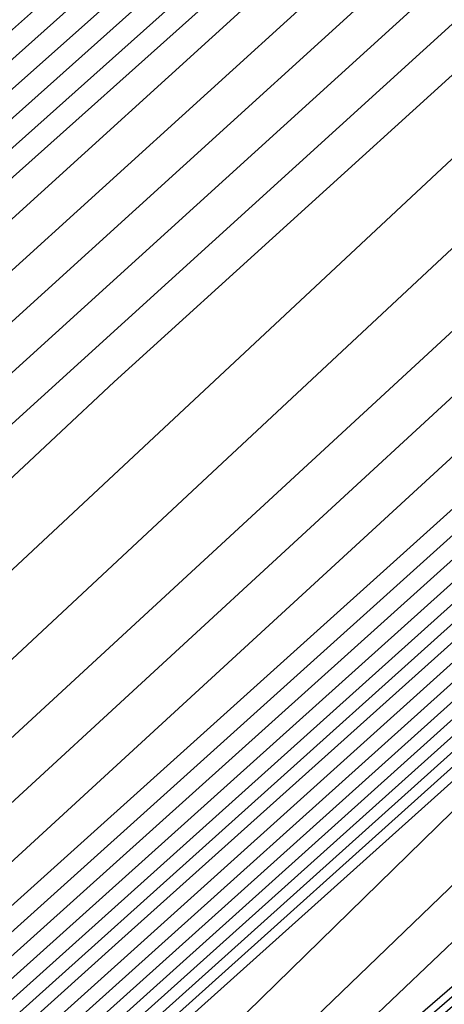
# Model space of a CAD drawing. Extents: x 3249832 to 3255657, y 13789405 to 13793316.
# Tile 710 of 1056: x 3253204.964 to 3253205.247, y 13791254.94 to 13791255.596. Entities that reach past the tile are written whole.
import ezdxf

# ---------------------------------------------------------------- set-up
doc = ezdxf.new("R2010")
doc.units = 0
doc.header["$LTSCALE"] = 100
doc.header["$MEASUREMENT"] = 0
for name, color, linetype in [('GRATIO_03231_CON', 1, 'CONTINUOUS'), ('GRATIO_0323_ICON', 1, 'CONTINUOUS'), ('TARGETS_EAST', 7, 'CONTINUOUS')]:
    doc.layers.add(name, color=color, linetype=linetype)

# ---------------------------------------------------------------- blocks, each defined once
blk = doc.blocks.new('Gratio_032316_contours')
at = {"layer": 'GRATIO_03231_CON', "color": 1, "linetype": 'Continuous', "flags": 128}
for points in [[(3253293.81166, 13791333.52509), (3253280.22907, 13791321.688), (3253267.43835, 13791310.54148), (3253258.05644, 13791302.38759), (3253251.97694, 13791297.12057), (3253248.41264, 13791294.03269), (3253248.41264, 13791294.03269), (3253246.61039, 13791292.45373), (3253245.95323, 13791291.86339), (3253245.85825, 13791291.77885), (3253245.50091, 13791291.49352), (3253243.09006, 13791289.4058), (3253236.59287, 13791283.6903), (3253224.99736, 13791273.4279), (3253211.37474, 13791261.32458), (3253199.81703, 13791250.99255)], [(3253303.37659, 13791341.82156), (3253291.31735, 13791331.33868), (3253276.77973, 13791318.66405), (3253263.6275, 13791307.19323), (3253254.85019, 13791299.55258), (3253249.94037, 13791295.2916), (3253247.51638, 13791293.19057), (3253247.51638, 13791293.19057), (3253246.36446, 13791292.18195), (3253245.9424, 13791291.80701), (3253245.8759, 13791291.75916), (3253245.5211, 13791291.48493), (3253243.15582, 13791289.44319), (3253236.78834, 13791283.84588), (3253225.42697, 13791273.79285), (3253212.08032, 13791261.9355), (3253200.75704, 13791251.81315)], [(3253301.8648, 13791340.49436), (3253288.82304, 13791329.15228), (3253273.33039, 13791315.64011), (3253259.81664, 13791303.84498), (3253251.64394, 13791296.71757), (3253247.9038, 13791293.46263), (3253246.62012, 13791292.34844), (3253246.62012, 13791292.34844), (3253246.11852, 13791291.91017), (3253245.93157, 13791291.75062), (3253245.89355, 13791291.73947), (3253245.54128, 13791291.47634), (3253243.22158, 13791289.48058), (3253236.9838, 13791284.00147), (3253225.85659, 13791274.15779), (3253212.78591, 13791262.54643), (3253201.69705, 13791252.63376)], [(3253300.5659, 13791339.35312), (3253286.80178, 13791327.37918), (3253270.61399, 13791313.25713), (3253256.85612, 13791301.24202), (3253256.85612, 13791301.24202), (3253249.16766, 13791294.52686), (3253246.33164, 13791292.05642), (3253245.91696, 13791291.71344), (3253245.89851, 13791291.73274), (3253245.87492, 13791291.7575), (3253245.85082, 13791291.78299), (3253245.51018, 13791291.52138), (3253243.25445, 13791289.55235), (3253237.16448, 13791284.1725), (3253226.28182, 13791274.52731), (3253213.49094, 13791263.15792), (3253202.63706, 13791253.45436), (3253196.50293, 13791247.87551)], [(3253299.39358, 13791338.31581), (3253285.92669, 13791326.60035), (3253270.08868, 13791312.78289), (3253256.6286, 13791301.0263), (3253256.6286, 13791301.0263), (3253249.10751, 13791294.45446), (3253246.33465, 13791292.03507), (3253245.9313, 13791291.69678), (3253245.91581, 13791291.71286), (3253245.89479, 13791291.73491), (3253245.87194, 13791291.75914), (3253245.54449, 13791291.51054), (3253243.38375, 13791289.62931), (3253237.55458, 13791284.48444), (3253227.14079, 13791275.25743), (3253214.90207, 13791264.3798), (3253204.51707, 13791255.09556), (3253198.63397, 13791249.74529)], [(3253298.80742, 13791337.79716), (3253285.48914, 13791326.21094), (3253269.82603, 13791312.54576), (3253256.51484, 13791300.91844), (3253256.51484, 13791300.91844), (3253249.07744, 13791294.41826), (3253246.33616, 13791292.02439), (3253245.93848, 13791291.68845), (3253245.92446, 13791291.70292), (3253245.90472, 13791291.72362), (3253245.8825, 13791291.74721), (3253245.56164, 13791291.50512), (3253243.4484, 13791289.66779), (3253237.74963, 13791284.64041), (3253227.57028, 13791275.62249), (3253215.60764, 13791264.99074), (3253205.45708, 13791255.91616), (3253199.69949, 13791250.68018)], [(3253298.22127, 13791337.2785), (3253285.05159, 13791325.82153), (3253269.56337, 13791312.30864), (3253256.40107, 13791300.81058), (3253256.40107, 13791300.81058), (3253249.04736, 13791294.38206), (3253246.33767, 13791292.01371), (3253245.94565, 13791291.68012), (3253245.93311, 13791291.69298), (3253245.91465, 13791291.71232), (3253245.89306, 13791291.73529), (3253245.57879, 13791291.49971), (3253243.51305, 13791289.70627), (3253237.94468, 13791284.79639), (3253227.99977, 13791275.98755), (3253216.31321, 13791265.60168), (3253206.39709, 13791256.73676), (3253200.76501, 13791251.61507)], [(3253297.63511, 13791336.75984), (3253284.61405, 13791325.43211), (3253269.30072, 13791312.07152), (3253256.28731, 13791300.70272), (3253256.28731, 13791300.70272), (3253249.01729, 13791294.34586), (3253246.33918, 13791292.00303), (3253245.95282, 13791291.67179), (3253245.94176, 13791291.68304), (3253245.92458, 13791291.70103), (3253245.90361, 13791291.72336), (3253245.59595, 13791291.49429), (3253243.5777, 13791289.74475), (3253238.13974, 13791284.95236), (3253228.42926, 13791276.35261), (3253217.01877, 13791266.21261), (3253207.33709, 13791257.55737), (3253201.83053, 13791252.54996)], [(3253296.46279, 13791335.72253), (3253283.73895, 13791324.65329), (3253268.77541, 13791311.59727), (3253256.05979, 13791300.487), (3253256.05979, 13791300.487), (3253248.95714, 13791294.27347), (3253246.3422, 13791291.98168), (3253245.96716, 13791291.65513), (3253245.95906, 13791291.66315), (3253245.94444, 13791291.67844), (3253245.92473, 13791291.69951), (3253245.63026, 13791291.48345), (3253243.707, 13791289.82171), (3253238.52984, 13791285.2643), (3253229.28824, 13791277.08273), (3253218.4299, 13791267.43449), (3253209.21711, 13791259.19857), (3253203.96156, 13791254.41974), (3253201.17274, 13791251.80591)], [(3253295.87663, 13791335.20388), (3253283.3014, 13791324.26387), (3253268.51275, 13791311.36015), (3253255.94603, 13791300.37914), (3253255.94603, 13791300.37914), (3253248.92653, 13791294.23785), (3253246.33944, 13791291.97568), (3253245.95993, 13791291.66258), (3253245.67105, 13791291.45355), (3253243.78755, 13791289.84359), (3253238.73212, 13791285.41271), (3253229.71987, 13791277.44555), (3253219.13574, 13791268.04515), (3253210.15712, 13791260.01917), (3253205.02708, 13791255.35463), (3253202.25149, 13791252.75594), (3253199.40186, 13791250.10686)], [(3253295.29047, 13791334.68522), (3253282.86386, 13791323.87446), (3253268.2501, 13791311.12303), (3253255.83226, 13791300.27128), (3253255.83226, 13791300.27128), (3253248.89643, 13791294.20168), (3253246.34073, 13791291.96524), (3253245.96634, 13791291.65508), (3253245.68492, 13791291.45158), (3253243.85017, 13791289.8842), (3253238.92627, 13791285.56963), (3253230.14909, 13791277.81089), (3253219.84127, 13791268.65612), (3253211.09712, 13791260.83977), (3253206.0926, 13791256.28952), (3253203.33023, 13791253.70596), (3253200.39417, 13791250.98293)], [(3253294.70431, 13791334.16656), (3253282.42631, 13791323.48505), (3253267.98745, 13791310.88591), (3253255.7185, 13791300.16342), (3253255.7185, 13791300.16342), (3253248.86632, 13791294.16552), (3253246.34201, 13791291.95481), (3253245.97275, 13791291.64758), (3253245.6988, 13791291.44962), (3253243.91279, 13791289.92481), (3253239.12041, 13791285.72655), (3253230.57831, 13791278.17623), (3253220.5468, 13791269.26709), (3253212.03713, 13791261.66037), (3253207.15812, 13791257.22441), (3253204.40898, 13791254.65598), (3253201.38649, 13791251.85899)], [(3253293.53199, 13791333.12925), (3253281.55121, 13791322.70622), (3253267.46214, 13791310.41166), (3253255.49098, 13791299.9477), (3253255.49098, 13791299.9477), (3253248.80612, 13791294.09318), (3253246.34458, 13791291.93395), (3253245.98558, 13791291.63258), (3253245.72656, 13791291.44569), (3253244.03802, 13791290.00603), (3253239.5087, 13791286.04039), (3253231.43675, 13791278.90691), (3253221.95787, 13791270.48904), (3253213.91715, 13791263.30158), (3253209.28916, 13791259.09418), (3253206.56647, 13791256.55602), (3253203.37112, 13791253.61112), (3253198.43501, 13791249.15506)], [(3253299.21969, 13791338.01181), (3253292.94584, 13791332.61059), (3253281.11367, 13791322.3168), (3253267.19948, 13791310.17454), (3253255.37722, 13791299.83984), (3253255.37722, 13791299.83983), (3253248.77601, 13791294.05701), (3253246.34587, 13791291.92352), (3253245.99199, 13791291.62508), (3253245.74044, 13791291.44372), (3253244.10063, 13791290.04663), (3253239.70285, 13791286.19731), (3253231.86597, 13791279.27225), (3253222.6634, 13791271.10001), (3253214.85715, 13791264.12218), (3253210.35468, 13791260.02907), (3253207.64522, 13791257.50604), (3253204.36344, 13791254.48718), (3253199.25939, 13791249.88337)], [(3253298.55474, 13791337.42533), (3253292.35968, 13791332.09194), (3253280.67612, 13791321.92739), (3253266.93683, 13791309.93742), (3253255.26346, 13791299.73197), (3253255.26346, 13791299.73197), (3253248.74591, 13791294.02084), (3253246.34715, 13791291.91308), (3253245.99841, 13791291.61758), (3253245.75432, 13791291.44175), (3253244.16325, 13791290.08724), (3253239.89699, 13791286.35423), (3253232.29519, 13791279.63759), (3253223.36893, 13791271.71098), (3253215.79716, 13791264.94278), (3253211.4202, 13791260.96396), (3253208.72397, 13791258.45606), (3253205.35575, 13791255.36324), (3253200.08377, 13791250.61169)], [(3253297.8898, 13791336.83884), (3253291.77352, 13791331.57328), (3253280.23857, 13791321.53798), (3253266.67418, 13791309.70029), (3253255.14969, 13791299.62411), (3253255.14969, 13791299.62411), (3253248.71581, 13791293.98467), (3253246.34844, 13791291.90265), (3253246.00482, 13791291.61008), (3253245.7682, 13791291.43979), (3253244.22587, 13791290.12785), (3253240.09114, 13791286.51115), (3253232.72441, 13791280.00293), (3253224.07447, 13791272.32196), (3253216.73717, 13791265.76338), (3253212.48572, 13791261.89885), (3253209.80272, 13791259.40608), (3253206.34807, 13791256.23931), (3253200.90814, 13791251.34)], [(3253296.5599, 13791335.66587), (3253290.6012, 13791330.53597), (3253279.36346, 13791320.75917), (3253266.14871, 13791309.22624), (3253254.92163, 13791299.40902), (3253254.92163, 13791299.40903), (3253248.65441, 13791293.91375), (3253246.34916, 13791291.88397), (3253246.0155, 13791291.59761), (3253245.79411, 13791291.43804), (3253244.34991, 13791290.21048), (3253240.47889, 13791286.82562), (3253233.5827, 13791280.7338), (3253225.48551, 13791273.54393), (3253218.61718, 13791267.40458), (3253214.61676, 13791263.76863), (3253211.96021, 13791261.30613), (3253208.3327, 13791257.99143), (3253202.5569, 13791252.79662), (3253198.00539, 13791248.68464)], [(3253295.89496, 13791335.07939), (3253290.01504, 13791330.01731), (3253278.92589, 13791320.36978), (3253265.8859, 13791308.9893), (3253254.80734, 13791299.30179), (3253254.80734, 13791299.30179), (3253248.62314, 13791293.87896), (3253246.34863, 13791291.87568), (3253246.01981, 13791291.5926), (3253245.80618, 13791291.43822), (3253244.41135, 13791290.25247), (3253240.67251, 13791286.98316), (3253234.01176, 13791281.09932), (3253226.19103, 13791274.15492), (3253219.55719, 13791268.22518), (3253215.68228, 13791264.70352), (3253213.03896, 13791262.25615), (3253209.32502, 13791258.8675), (3253203.38128, 13791253.52494), (3253198.62056, 13791249.22763)], [(3253295.23001, 13791334.4929), (3253289.42888, 13791329.49866), (3253278.48833, 13791319.98039), (3253265.62309, 13791308.75236), (3253254.69306, 13791299.19455), (3253254.69306, 13791299.19455), (3253248.59186, 13791293.84417), (3253246.34811, 13791291.86739), (3253246.02412, 13791291.58759), (3253245.81824, 13791291.43839), (3253244.4728, 13791290.29446), (3253240.86613, 13791287.1407), (3253234.44083, 13791281.46484), (3253226.89654, 13791274.76592), (3253220.4972, 13791269.04579), (3253216.7478, 13791265.63841), (3253214.1177, 13791263.20617), (3253210.31733, 13791259.74356), (3253204.20565, 13791254.25325), (3253199.23573, 13791249.77062)], [(3253294.56507, 13791333.90642), (3253288.84272, 13791328.98), (3253278.05076, 13791319.591), (3253265.36028, 13791308.51542), (3253254.57877, 13791299.08731), (3253254.57877, 13791299.08731), (3253248.56059, 13791293.80939), (3253246.34758, 13791291.8591), (3253246.02843, 13791291.58257), (3253245.83031, 13791291.43857), (3253244.53425, 13791290.33645), (3253241.05975, 13791287.29824), (3253234.86989, 13791281.83037), (3253227.60205, 13791275.37691), (3253221.43721, 13791269.86639), (3253217.81332, 13791266.5733), (3253215.19645, 13791264.15619), (3253211.30965, 13791260.61962), (3253205.03003, 13791254.98156), (3253199.8509, 13791250.3136)], [(3253293.23517, 13791332.73345), (3253287.67041, 13791327.94269), (3253277.17563, 13791318.81222), (3253264.83466, 13791308.04155), (3253254.35019, 13791298.87283), (3253254.35019, 13791298.87283), (3253248.49805, 13791293.73981), (3253246.34653, 13791291.84252), (3253246.03705, 13791291.57255), (3253245.85444, 13791291.43892), (3253244.65714, 13791290.42044), (3253241.44699, 13791287.61333), (3253235.72802, 13791282.56142), (3253229.01308, 13791276.59891), (3253223.31722, 13791271.50759), (3253219.94436, 13791268.44307), (3253217.35394, 13791266.05623), (3253213.29428, 13791262.37175), (3253206.67878, 13791256.43818), (3253201.08124, 13791251.39958)], [(3253287.08425, 13791327.42403), (3253276.73806, 13791318.42283), (3253264.57185, 13791307.80461), (3253254.2359, 13791298.76559), (3253254.2359, 13791298.76559), (3253248.46678, 13791293.70503), (3253246.346, 13791291.83423), (3253246.04136, 13791291.56753), (3253245.86651, 13791291.4391), (3253244.71859, 13791290.46243), (3253241.64061, 13791287.77087), (3253236.15708, 13791282.92694), (3253229.71859, 13791277.2099), (3253224.25723, 13791272.32819), (3253221.00988, 13791269.37796), (3253218.43269, 13791267.00625), (3253214.2866, 13791263.24781), (3253207.50316, 13791257.1665), (3253201.69641, 13791251.94257)], [(3253215.27891, 13791264.12388), (3253208.32754, 13791257.89481), (3253202.31158, 13791252.48555), (3253202.06145, 13791252.14692), (3253210.64096, 13791259.57751), (3253224.04748, 13791271.26706)], [(3253216.27123, 13791264.99994), (3253209.15191, 13791258.62312), (3253202.92675, 13791253.02854), (3253202.47191, 13791252.50846), (3253210.88862, 13791259.7953), (3253224.17827, 13791271.38219)], [(3253218.25586, 13791266.75207), (3253210.80067, 13791260.07975), (3253204.15709, 13791254.11451), (3253203.29283, 13791253.23153), (3253211.38394, 13791260.2309), (3253224.43985, 13791271.61246)], [(3253219.24818, 13791267.62813), (3253211.62504, 13791260.80806), (3253204.77226, 13791254.6575), (3253203.70329, 13791253.59307), (3253211.6316, 13791260.4487), (3253224.57064, 13791271.72759)], [(3253220.24049, 13791268.50419), (3253212.44942, 13791261.53637), (3253205.38743, 13791255.20049), (3253204.11375, 13791253.95461), (3253211.87926, 13791260.6665), (3253224.70143, 13791271.84272)], [(3253221.23281, 13791269.38026), (3253213.2738, 13791262.26468), (3253206.0026, 13791255.74348), (3253204.52421, 13791254.31615), (3253212.12692, 13791260.88429), (3253224.83222, 13791271.95786)]]:
    blk.add_lwpolyline(points, dxfattribs=at)
at = {"layer": 'GRATIO_0323_ICON', "color": 7, "linetype": 'Continuous', "flags": 128}
for points in [[(3253299.97974, 13791338.83447), (3253286.36423, 13791326.98977), (3253270.35134, 13791313.02001), (3253256.74236, 13791301.13416), (3253256.74236, 13791301.13416), (3253249.13759, 13791294.49066), (3253246.33315, 13791292.04574), (3253245.92413, 13791291.70511), (3253245.90716, 13791291.7228), (3253245.88485, 13791291.7462), (3253245.86138, 13791291.77107), (3253245.52733, 13791291.51596), (3253243.3191, 13791289.59083), (3253237.35953, 13791284.32847), (3253226.71131, 13791274.89237), (3253214.19651, 13791263.76886), (3253203.57707, 13791254.27496), (3253197.56845, 13791248.8104)], [(3253297.04895, 13791336.24119), (3253284.1765, 13791325.0427), (3253269.03806, 13791311.8344), (3253256.17355, 13791300.59486), (3253256.17355, 13791300.59486), (3253248.98721, 13791294.30967), (3253246.34069, 13791291.99235), (3253245.95999, 13791291.66346), (3253245.95041, 13791291.6731), (3253245.93451, 13791291.68974), (3253245.91417, 13791291.71143), (3253245.6131, 13791291.48887), (3253243.64235, 13791289.78323), (3253238.33479, 13791285.10833), (3253228.85875, 13791276.71767), (3253217.72434, 13791266.82355), (3253208.2771, 13791258.37797), (3253202.89605, 13791253.48485), (3253200.09399, 13791250.85589)], [(3253294.11815, 13791333.64791), (3253281.98876, 13791323.09563), (3253267.72479, 13791310.64878), (3253255.60474, 13791300.05556), (3253255.60474, 13791300.05556), (3253248.83622, 13791294.12935), (3253246.3433, 13791291.94438), (3253245.97917, 13791291.64008), (3253245.71268, 13791291.44765), (3253243.9754, 13791289.96542), (3253239.31456, 13791285.88347), (3253231.00753, 13791278.54157), (3253221.25234, 13791269.87807), (3253212.97714, 13791262.48097), (3253208.22364, 13791258.15929), (3253205.48773, 13791255.606), (3253202.3788, 13791252.73505), (3253197.61064, 13791248.42675)], [(3253297.22485, 13791336.25236), (3253291.18736, 13791331.05463), (3253279.80103, 13791321.14857), (3253266.41152, 13791309.46318), (3253255.03592, 13791299.51627), (3253255.03592, 13791299.51627), (3253248.68568, 13791293.94854), (3253246.34968, 13791291.89227), (3253246.01119, 13791291.60264), (3253245.78203, 13791291.43788), (3253244.28846, 13791290.1685), (3253240.28527, 13791286.66808), (3253233.15363, 13791280.36827), (3253224.78, 13791272.93293), (3253217.67718, 13791266.58398), (3253213.55124, 13791262.83374), (3253210.88146, 13791260.35611), (3253207.34038, 13791257.11537), (3253201.73252, 13791252.06831)], [(3253293.90012, 13791333.31993), (3253288.25656, 13791328.46134), (3253277.61319, 13791319.20161), (3253265.09747, 13791308.27849), (3253254.46448, 13791298.98007), (3253254.46448, 13791298.98007), (3253248.52932, 13791293.7746), (3253246.34705, 13791291.85081), (3253246.03274, 13791291.57756), (3253245.84238, 13791291.43874), (3253244.5957, 13791290.37845), (3253241.25337, 13791287.45579), (3253235.29895, 13791282.19589), (3253228.30757, 13791275.98791), (3253222.37721, 13791270.68699), (3253218.87884, 13791267.50819), (3253216.2752, 13791265.10621), (3253212.30196, 13791261.49569), (3253205.85441, 13791255.70987), (3253200.46607, 13791250.85659)], [(3253217.26355, 13791265.876), (3253209.97629, 13791259.35143), (3253203.54192, 13791253.57153), (3253202.88237, 13791252.87), (3253211.13628, 13791260.0131), (3253224.30906, 13791271.49733)], [(3253222.22513, 13791270.25632), (3253214.09818, 13791262.993), (3253206.61777, 13791256.28646), (3253204.93468, 13791254.67769), (3253212.37458, 13791261.10209), (3253224.96301, 13791272.07299)]]:
    blk.add_lwpolyline(points, dxfattribs=at)

msp = doc.modelspace()

# ---------------------------------------------------------------- block references
at = {"layer": 'TARGETS_EAST'}
msp.add_blockref('Gratio_032316_contours', (0, 0), dxfattribs=at)

doc.saveas('drawing.dxf')
